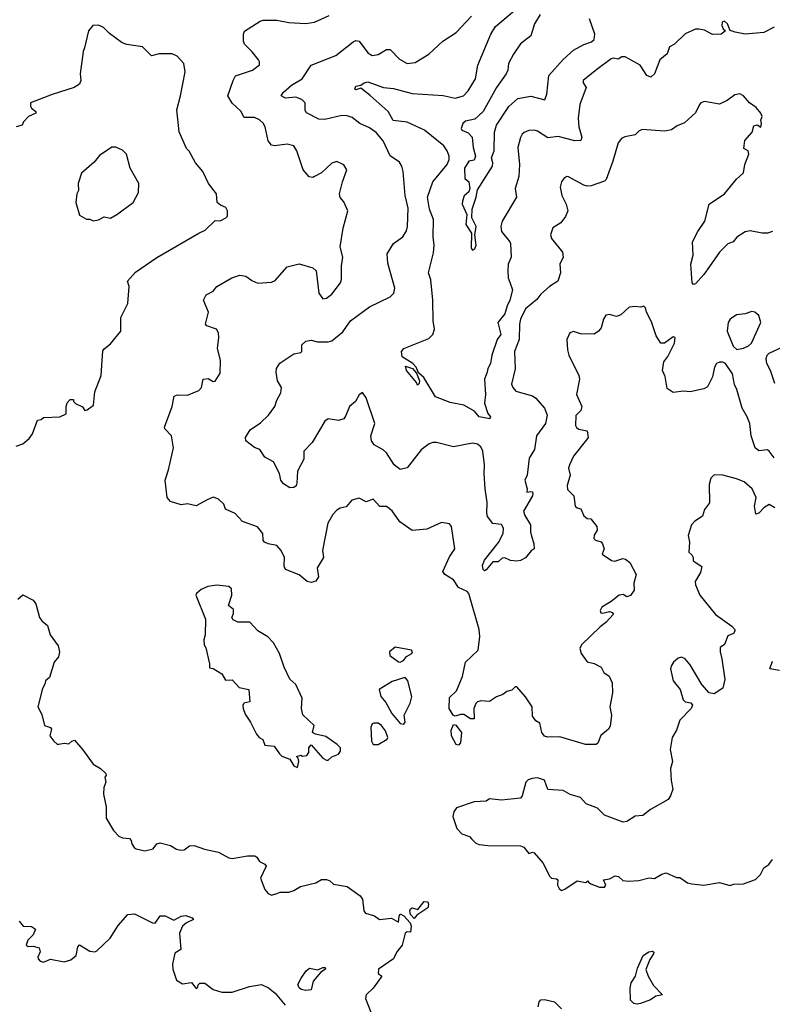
# Model space of a CAD drawing. Extents: x 2056909 to 2160450, y 827444 to 1016825.
# Tile 307 of 501: x 2119806 to 2124194, y 930750 to 936490. Entities that reach past the tile are written whole.
import ezdxf

# ---------------------------------------------------------------- set-up
doc = ezdxf.new("R2010")
doc.units = 0

msp = doc.modelspace()

# ---------------------------------------------------------------- linework, layer by layer
at = {"layer": '0CON10XD'}
for points in [[(2124205, 936445.6), (2124144.4, 936414.4), (2124035.6, 936405.6), (2123977.1, 936417.1), (2123947, 936427), (2123932, 936465), (2123915, 936481.2), (2123901.2, 936475), (2123898.8, 936455), (2123906.4, 936436.4), (2123920, 936425), (2123895, 936406.2), (2123845, 936404.2), (2123798.7, 936428.7), (2123765, 936434.2), (2123745, 936434), (2123685, 936408), (2123623.3, 936346.7), (2123595, 936331.4), (2123580.1, 936289.9), (2123537.5, 936255), (2123506.3, 936173.7), (2123485, 936154.2), (2123461.4, 936165), (2123423.3, 936225), (2123335, 936273.8), (2123316.7, 936273.3), (2123295, 936260), (2123266, 936266), (2123255, 936262), (2123170.4, 936199.6), (2123091.2, 936135), (2123091.2, 936121.2), (2123108, 936095), (2123071.5, 935995), (2123061.8, 935915), (2123065.8, 935865.8), (2123082.5, 935805), (2123076.7, 935785), (2123042.8, 935782.8), (2122945, 935809.2), (2122885, 935801.1), (2122825, 935840), (2122805, 935846.5), (2122775, 935844.3), (2122747.3, 935832.7), (2122735, 935823.3), (2122725, 935803.3), (2122710.9, 935745), (2122720.4, 935645), (2122715.5, 935575), (2122695.5, 935505), (2122701.5, 935455), (2122619.4, 935315), (2122611.1, 935285), (2122614.4, 935255), (2122664.3, 935195), (2122666.7, 935185), (2122671.1, 935105), (2122654.4, 935065.6), (2122652.7, 935025), (2122654.6, 934984.6), (2122665, 934954.2), (2122678.9, 934915), (2122663.8, 934855), (2122647.5, 934822.5), (2122634.5, 934775.5), (2122592.6, 934725), (2122610.6, 934655), (2122589.3, 934625), (2122557.8, 934535), (2122551.4, 934485), (2122535, 934457.5), (2122532.1, 934435), (2122515.2, 934395), (2122520.9, 934305), (2122515.7, 934255), (2122535.6, 934195), (2122551.5, 934175), (2122547.8, 934162.2), (2122484, 934175), (2122456.9, 934206.9), (2122395, 934242.5), (2122315, 934257.8), (2122230.8, 934290.8), (2122162.5, 934405), (2122131.7, 934431.7), (2122117.5, 934465), (2122097.5, 934485), (2122036.7, 934525), (2122031.2, 934555), (2122045, 934573.8), (2122191.7, 934631.7), (2122214.8, 934655.2), (2122223.8, 934685), (2122216.1, 934735), (2122214, 934855), (2122203.8, 934973.8), (2122189.5, 935015), (2122219.1, 935130.8), (2122222.8, 935175), (2122216.1, 935225), (2122218.7, 935325), (2122194.2, 935385), (2122184.1, 935455.9), (2122214.5, 935545), (2122298.2, 935645), (2122310.5, 935675), (2122309.5, 935695), (2122299.1, 935725), (2122279.5, 935755), (2122166.4, 935846.4), (2122065, 935892.1), (2121982.4, 935902.4), (2121954.6, 935955), (2121848.4, 936048.4), (2121795, 936090.6), (2121765, 936081.5), (2121759.4, 936085), (2121765, 936103.1), (2121795, 936108.2), (2121815, 936122.3), (2121835, 936126.6), (2121926.7, 936095), (2121985, 936088.5), (2122095, 936058.7), (2122275, 936047.9), (2122345, 936033.3), (2122393.8, 936045), (2122420.6, 936075), (2122462.5, 936145), (2122477.3, 936225), (2122551.8, 936405), (2122579.5, 936450.5), (2122752.7, 936595)], [(2124204.2, 933935), (2124175, 933974.4), (2124165, 933982), (2124115, 933977.5), (2124094.3, 933995), (2124070.6, 934065), (2124062.7, 934135), (2124047.3, 934175), (2124017.7, 934225), (2123987.5, 934335), (2123973.6, 934363.6), (2123961.4, 934425), (2123920, 934485), (2123905, 934493.3), (2123885, 934493.3), (2123867.5, 934485), (2123857.5, 934465), (2123845, 934407.5), (2123815, 934348.8), (2123795, 934337.5), (2123715, 934321.4), (2123675.9, 934324.1), (2123615, 934317.5), (2123580.3, 934340.3), (2123569.2, 934409.2), (2123554.2, 934445), (2123560.6, 934495), (2123585, 934525.8), (2123624, 934605), (2123627.3, 934637.3), (2123615, 934641.2), (2123565.6, 934604.4), (2123544.1, 934604.1), (2123517, 934647), (2123489.4, 934729.4), (2123460, 934785), (2123455, 934810), (2123445, 934820), (2123426.2, 934813.8), (2123395, 934818.8), (2123360, 934815), (2123310.7, 934769.3), (2123285, 934760), (2123245, 934771.2), (2123223, 934767), (2123210, 934745), (2123195, 934693.3), (2123181.2, 934675), (2123155, 934656), (2123075, 934658.1), (2123035, 934672), (2123013.8, 934665), (2122996, 934625), (2123000, 934565), (2123008, 934535), (2123066.2, 934415), (2123068.8, 934395), (2123052.5, 934305), (2123084, 934235), (2123078.3, 934211.7), (2123047.7, 934182.3), (2123047.1, 934125), (2123052.1, 934112.1), (2123065, 934102), (2123115, 934093.3), (2123119.4, 934055), (2123109.6, 934040.4), (2123035, 933945.5), (2123010.9, 933895), (2123006.4, 933875), (2123014.5, 933835), (2122998.6, 933775), (2123000.3, 933750.3), (2123036.2, 933715), (2123045, 933653.8), (2123055, 933643.8), (2123078.3, 933638.3), (2123095, 933597.5), (2123115, 933582.5), (2123135, 933580), (2123170, 933535), (2123172.5, 933515), (2123154.5, 933485.5), (2123152.5, 933465), (2123162.5, 933455), (2123195, 933446.7), (2123203.8, 933435), (2123212.5, 933405), (2123202.5, 933375), (2123257, 933337), (2123275, 933333.3), (2123321.7, 933348.3), (2123337.5, 933345), (2123363.3, 933325), (2123400, 933255), (2123386.1, 933205), (2123387.3, 933165), (2123366.3, 933133.7), (2123346.4, 933126.4), (2123325, 933139.4), (2123300, 933135), (2123255, 933098.6), (2123198.8, 933065), (2123190, 933045), (2123193, 933033), (2123205, 933030), (2123245, 933040), (2123260, 933035), (2123267.5, 933025), (2123222.5, 932975), (2123189.1, 932950.9), (2123080.8, 932845), (2123071.2, 932825), (2123079.2, 932795), (2123115, 932746), (2123155, 932736), (2123196.7, 932715), (2123211.2, 932685), (2123242.3, 932662.3), (2123260, 932625), (2123262, 932565), (2123246, 932485), (2123256.5, 932435), (2123247.9, 932372.1), (2123238.8, 932355), (2123193.3, 932316.7), (2123176.8, 932273.2), (2123167.5, 932265), (2123105, 932265.6), (2122955, 932310), (2122885, 932308), (2122865, 932314), (2122850, 932335), (2122838.8, 932388.8), (2122815, 932402.5), (2122795, 932430), (2122793.3, 932485), (2122755, 932543.3), (2122705, 932600), (2122695, 932600), (2122675, 932580.8), (2122645.7, 932574.3), (2122623.1, 932556.9), (2122585, 932542.5), (2122545.5, 932514.5), (2122495, 932518.8), (2122475, 932513.1), (2122465, 932504.3), (2122453.5, 932475), (2122455, 932413.8), (2122435, 932414.2), (2122395, 932439.2), (2122375, 932440), (2122345, 932430), (2122332.5, 932435), (2122310, 932475), (2122311.1, 932538.9), (2122352.5, 932577.5), (2122388, 932662), (2122405.5, 932745), (2122478.2, 932815), (2122488.2, 932895), (2122484.1, 932935), (2122423.8, 933145), (2122415, 933156.7), (2122365, 933180), (2122334.4, 933225), (2122283.8, 933255), (2122273.2, 933273.2), (2122311.6, 933358.4), (2122342.5, 933405), (2122324.3, 933535), (2122311.7, 933551.7), (2122265, 933558), (2122179.3, 933520.7), (2122095, 933512.5), (2122022.8, 933562.8), (2121976.8, 933626.8), (2121945, 933652), (2121905, 933651.9), (2121865.8, 933695.8), (2121825, 933680), (2121785, 933700), (2121741.7, 933688.3), (2121709.4, 933650.6), (2121675, 933641.9), (2121655, 933630), (2121631.1, 933605), (2121602.2, 933555), (2121571.4, 933395), (2121576.7, 933355), (2121540.8, 933295), (2121547.3, 933242.7), (2121532.3, 933217.7), (2121505, 933210), (2121481.2, 933215), (2121435, 933254.4), (2121355.6, 933285.6), (2121348.1, 933305), (2121350.4, 933355), (2121330.7, 933395), (2121304.7, 933424.7), (2121253.8, 933433.8), (2121233.3, 933443.3), (2121225.7, 933455.7), (2121224.2, 933495), (2121193.4, 933533.4), (2121104.6, 933564.6), (2121061.7, 933611.7), (2121006.7, 933636.7), (2120996.7, 933665), (2120965, 933695.7), (2120935, 933706.2), (2120895, 933690), (2120835, 933656.7), (2120785, 933668), (2120748.3, 933661.7), (2120685, 933681.2), (2120666.7, 933705), (2120654.1, 933805.9), (2120674.4, 933865), (2120702, 933995), (2120691.2, 934065), (2120652.5, 934105), (2120650, 934115), (2120695.7, 934234.3), (2120707.5, 934295), (2120726.1, 934303.9), (2120785, 934300.8), (2120851.2, 934328.8), (2120866, 934345), (2120876.2, 934393.8), (2120905, 934397.5), (2120935, 934381.2), (2120945, 934383.3), (2120975, 934430), (2120976.4, 934503.6), (2120959.4, 934575), (2120966.9, 934635), (2120964.3, 934665), (2120953.8, 934685), (2120896.7, 934705), (2120888.6, 934715), (2120907.5, 934785), (2120877.5, 934855), (2120892.5, 934885), (2120935, 934906.7), (2120956, 934934), (2121043.3, 934985), (2121090.3, 934999.7), (2121125, 934994.2), (2121158.8, 934968.8), (2121193.5, 934953.5), (2121275, 934959.5), (2121295, 934969.4), (2121365, 935049.2), (2121435, 935065.7), (2121515, 935043.8), (2121534, 935025), (2121550.8, 934895), (2121572.5, 934862.5), (2121595, 934866), (2121625, 934890.8), (2121675.5, 934955), (2121682.5, 934975), (2121682.9, 935055), (2121690.6, 935105), (2121674.4, 935165), (2121692, 935275), (2121718.8, 935375), (2121695, 935427.5), (2121675, 935452.5), (2121671.4, 935475), (2121688.1, 935545), (2121714, 935615), (2121695, 935644), (2121655, 935663.3), (2121625, 935653.8), (2121594.2, 935625), (2121565, 935597.5), (2121525, 935575.8), (2121515, 935570.8), (2121494.6, 935574.6), (2121458.9, 935615), (2121421.1, 935725), (2121405, 935754), (2121365, 935763.6), (2121294.3, 935754.3), (2121275, 935758), (2121255, 935783.3), (2121237.2, 935865), (2121225, 935887.5), (2121205, 935906.5), (2121175, 935919.1), (2121115, 935920), (2121095, 935955.8), (2121045, 936004), (2121020, 936045), (2121050, 936135), (2121065, 936162), (2121163.3, 936195), (2121204.2, 936225.8), (2121204.2, 936245), (2121197.5, 936255), (2121161.7, 936301.7), (2121116.4, 936346.4), (2121110, 936365), (2121110, 936405), (2121117, 936423), (2121208.1, 936481.9), (2121225, 936487.1), (2121305, 936487.8), (2121375, 936473.5), (2121475, 936467.1), (2121524.1, 936475.9), (2121611.2, 936515)], [(2122840.9, 936519.1), (2122806.8, 936465), (2122786.4, 936395), (2122725, 936348.1), (2122685, 936289.2), (2122655.5, 936235), (2122651.8, 936195), (2122642.5, 936175), (2122585.6, 936094.4), (2122507.3, 935955), (2122459.6, 935910.4), (2122405, 935897.8), (2122388.6, 935885), (2122378.8, 935855), (2122383.8, 935845), (2122420.7, 935830.7), (2122444.3, 935805), (2122448.8, 935745), (2122462.5, 935695), (2122455, 935671.2), (2122425, 935664.2), (2122398.9, 935625), (2122400.8, 935565), (2122425, 935544), (2122429.7, 935505), (2122425, 935487.1), (2122396.8, 935463.2), (2122387.8, 935432.2), (2122385.8, 935415), (2122412.9, 935355), (2122406.5, 935295), (2122439.6, 935245), (2122438.8, 935158.8), (2122445, 935146), (2122459.5, 935155), (2122466.6, 935175), (2122459.1, 935235), (2122466.6, 935285), (2122442.3, 935335), (2122444, 935385), (2122467.5, 935455), (2122475, 935497.5), (2122561.8, 935635), (2122564.5, 935655), (2122557.5, 935685), (2122572.7, 935725), (2122573.1, 935835), (2122585.6, 935875), (2122657.1, 935982.9), (2122709.7, 936030.3), (2122785, 936044), (2122867.5, 936022.5), (2122880, 936055), (2122890.4, 936165), (2122975, 936257.2), (2123035, 936311.9), (2123095, 936344.8), (2123139.5, 936360.5), (2123154.7, 936375), (2123158.1, 936405), (2123127.6, 936495)], [(2119785, 934003.8), (2119825, 934018), (2119862.1, 934047.9), (2119880.8, 934075), (2119910, 934155), (2119931.7, 934158.3), (2119945, 934170), (2120040, 934175), (2120077.7, 934192.3), (2120076.2, 934235), (2120083, 934257), (2120100, 934275), (2120120, 934275), (2120120, 934265), (2120131.7, 934251.7), (2120173, 934233), (2120185, 934212.5), (2120200, 934215), (2120236.4, 934243.6), (2120245, 934320), (2120281.2, 934415), (2120290.8, 934559.2), (2120298.3, 934571.7), (2120335, 934600), (2120395.8, 934675), (2120395.9, 934754.1), (2120437.5, 934835), (2120443.9, 934933.9), (2120434.2, 934965), (2120481.5, 935018.5), (2120606.1, 935103.9), (2120850, 935245), (2120887, 935263), (2120945, 935320), (2120975, 935316.7), (2121007.5, 935335), (2121017.5, 935345), (2121017.5, 935375), (2121007.5, 935395), (2120977.7, 935407.7), (2120957.5, 935425), (2120953.8, 935475), (2120906.2, 935535), (2120874, 935605), (2120831.2, 935655), (2120795, 935722.5), (2120779.3, 935739.3), (2120736.1, 935836.1), (2120721.4, 935965), (2120744.2, 936045), (2120771.4, 936185), (2120763.8, 936235), (2120725, 936276.7), (2120695, 936290), (2120618.3, 936291.7), (2120575, 936280), (2120521.7, 936331.7), (2120430, 936345), (2120404.1, 936354.1), (2120329.5, 936409.5), (2120294.1, 936444.1), (2120265, 936458.8), (2120232.5, 936455), (2120206.7, 936425), (2120183.4, 936326.6), (2120175.5, 936304.5), (2120159.4, 936175), (2120161.8, 936135), (2120155, 936113.6), (2120124, 936095), (2119995, 936054.5), (2119870, 936005), (2119868.8, 935985), (2119875, 935973.3), (2119900, 935955), (2119900, 935945), (2119856.7, 935925), (2119827.5, 935895), (2119820, 935875), (2119785, 935866.2)], [(2121210.1, 934139.9), (2121255.8, 934185), (2121293.1, 934235), (2121305, 934271.2), (2121329.4, 934315), (2121331.9, 934345), (2121308.5, 934385), (2121301.5, 934435), (2121303.2, 934456.8), (2121322, 934488), (2121405, 934542.5), (2121445, 934550), (2121450, 934555), (2121450, 934595), (2121475, 934615.7), (2121505, 934621.4), (2121541.8, 934611.8), (2121605, 934611.3), (2121625, 934617.7), (2121689.6, 934670.4), (2121734, 934735), (2121845, 934816.9), (2121965.2, 934874.8), (2121986.4, 934895), (2121993.3, 934925), (2121951.5, 935071.5), (2121948.9, 935125), (2121985.5, 935184.5), (2122040, 935225), (2122060.7, 935259.3), (2122067.8, 935285), (2122070.7, 935390.7), (2122053.5, 935465), (2122042.5, 935605), (2122033.5, 935635), (2122020, 935660), (2121966.2, 935696.2), (2121925, 935782.9), (2121885, 935832.2), (2121845, 935859.5), (2121789.2, 935885), (2121745, 935919.4), (2121715, 935930), (2121685, 935931.8), (2121585, 935908.2), (2121550.3, 935910.3), (2121477.6, 935947.6), (2121471.1, 935961.1), (2121470, 936005), (2121451.4, 936025), (2121415, 936037.9), (2121355, 936033.3), (2121330.6, 936045), (2121341.5, 936065), (2121391.3, 936108.7), (2121452.5, 936145), (2121505.9, 936224.1), (2121649.6, 936280.4), (2121750.7, 936360.7), (2121765, 936367.8), (2121786, 936365), (2121835, 936297.5), (2121861.7, 936281.7), (2121895, 936286.7), (2121945, 936316.4), (2121965, 936315.6), (2122020.1, 936260.1), (2122065, 936234.5), (2122110.7, 936239.3), (2122191.3, 936288.7), (2122273.8, 936365), (2122350, 936415), (2122439.7, 936510.3)], [(2124195, 935254.3), (2124165, 935245.8), (2124135, 935245.8), (2124065, 935259.4), (2124035, 935253.6), (2123987.6, 935222.4), (2123965, 935195.8), (2123935, 935182.5), (2123885, 935135.4), (2123828, 935052), (2123795.3, 935005), (2123745, 934949.2), (2123735, 934946.2), (2123726.2, 934955), (2123718.6, 935065), (2123732.7, 935117.3), (2123728.1, 935195), (2123758.9, 935255), (2123800.5, 935315), (2123825.6, 935414.4), (2123915, 935475.5), (2123985, 935560), (2124025, 935596.7), (2124034.2, 935645), (2124055.8, 935705.8), (2124052.5, 935725), (2124028.3, 935738.3), (2124034, 935785), (2124075.5, 935834.5), (2124085, 935872), (2124105, 935876), (2124126.1, 935863.9), (2124131.2, 935885), (2124126.7, 935905), (2124133.8, 935925), (2124127.5, 935945), (2124098.7, 935978.7), (2124060, 936005), (2124025, 936046.7), (2124005, 936058), (2123975, 936052), (2123931.2, 936018.8), (2123885, 935998), (2123797.3, 936012.7), (2123776.7, 936005), (2123769.2, 935995), (2123745, 935946.2), (2123682.4, 935887.6), (2123638.7, 935871.3), (2123605, 935847.5), (2123565, 935840), (2123435, 935850), (2123415, 935840), (2123395, 935818), (2123333.6, 935806.4), (2123315, 935796.7), (2123295, 935772.5), (2123264.4, 935665.6), (2123225, 935558.8), (2123215, 935548.6), (2123137.7, 935522.3), (2123115, 935520), (2123094.8, 935524.7), (2123005, 935573.8), (2122995, 935576.2), (2122978.8, 935565), (2122964, 935545), (2122956.1, 935513.9), (2122965.7, 935465), (2122992.5, 935415), (2123001.2, 935375), (2122988.3, 935341.7), (2122960, 935305), (2122913.9, 935276.1), (2122900, 935235), (2122905.7, 935215), (2122970, 935135), (2122973.6, 935106.4), (2122954, 935065), (2122958.8, 935015), (2122943.3, 934965), (2122895, 934934.4), (2122845, 934890.8), (2122821.2, 934858.8), (2122755.3, 934804.7), (2122725.4, 934745), (2122719.2, 934715), (2122718.6, 934625), (2122691.5, 934555), (2122694.3, 934454.3), (2122672.9, 934365), (2122680.8, 934345), (2122698.8, 934325), (2122795, 934296.9), (2122815, 934283.1), (2122864.6, 934225), (2122880.4, 934185), (2122871.8, 934135), (2122818.1, 934065), (2122807.5, 933985), (2122775.3, 933934.7), (2122764.6, 933835), (2122751.8, 933805), (2122763.8, 933755), (2122762.5, 933735), (2122785, 933740), (2122795, 933737.5), (2122797.5, 933727.5), (2122795, 933713.8), (2122743.5, 933625), (2122750, 933600), (2122784, 933545), (2122783.3, 933505), (2122789.7, 933479.7), (2122803.8, 933436.2), (2122806, 933405), (2122787, 933393), (2122755, 933352.5), (2122725, 933336.7), (2122705, 933333.3), (2122667, 933337), (2122635, 933352.5), (2122618.3, 933351.7), (2122595, 933330), (2122565, 933330), (2122525, 933282.5), (2122515, 933277.5), (2122507.5, 933285), (2122505, 933310), (2122515, 933338.8), (2122597.6, 933442.4), (2122623.8, 933495), (2122626.2, 933526.2), (2122615, 933547.5), (2122565, 933552.5), (2122533.8, 933593.8), (2122528.8, 933615), (2122532.2, 933675), (2122518.9, 933755), (2122512.9, 933845), (2122515.8, 933895), (2122505.8, 933975), (2122495, 934000.5), (2122475, 934016.2), (2122445, 934020.9), (2122335, 934000), (2122235.5, 934025.5), (2122214.4, 934024.4), (2122193, 934017), (2122147.4, 933982.6), (2122065, 933877.8), (2122025, 933868.2), (2121990, 933895), (2121944.4, 933964.4), (2121925, 933982.3), (2121872.1, 934012.1), (2121856.2, 934035), (2121853.8, 934065), (2121876.7, 934135), (2121826.2, 934285), (2121805, 934316.7), (2121785, 934302.5), (2121763.8, 934265), (2121728, 934235), (2121707.9, 934182.1), (2121695, 934164), (2121665, 934153.3), (2121605, 934163.1), (2121585, 934149.2), (2121511.5, 934025), (2121462.7, 933975), (2121461.7, 933928.3), (2121425, 933857.5), (2121422.5, 933787.5), (2121417.3, 933772.7), (2121405, 933762.9), (2121381.2, 933761.2), (2121345, 933784), (2121329.2, 933805), (2121321.4, 933845), (2121285, 933912), (2121235, 933940), (2121205.8, 933985), (2121175, 933996.9), (2121125.3, 934035.3), (2121122.7, 934055), (2121150.6, 934099.4), (2121210.1, 934139.9)], [(2120235, 935317.5), (2120265, 935323.3), (2120299.3, 935340.7), (2120335, 935333.8), (2120373.3, 935355), (2120468.6, 935425), (2120498.2, 935481.8), (2120501.1, 935535), (2120450, 935625), (2120429.2, 935705), (2120405, 935728.8), (2120366.1, 935746.1), (2120344.1, 935745.9), (2120271.7, 935698.3), (2120240.9, 935659.1), (2120166.7, 935595), (2120146.7, 935535), (2120148.8, 935495), (2120140, 935475), (2120132.5, 935425), (2120155, 935350), (2120195, 935327.5), (2120215, 935327.5), (2120235, 935317.5)], [(2123987, 934567), (2124025, 934574.2), (2124055, 934588.6), (2124071.4, 934605), (2124125.8, 934725), (2124115.9, 934765.9), (2124092.5, 934785), (2124075, 934788.1), (2124035, 934774.4), (2123985, 934770), (2123947.5, 934745), (2123935.8, 934725), (2123930.8, 934675), (2123965.8, 934585.8), (2123987, 934567)], [(2124208.2, 934368.2), (2124182.2, 934445), (2124162.1, 934485), (2124157.4, 934515), (2124163.1, 934535), (2124175, 934546.8), (2124258.1, 934585)], [(2122125, 934360), (2122120, 934375), (2122062, 934445), (2122055, 934470), (2122097, 934457), (2122120, 934430), (2122137.5, 934385), (2122135, 934370), (2122125, 934360)], [(2124208.8, 933645), (2124175, 933663.3), (2124145, 933644.2), (2124115, 933613.8), (2124097.5, 933607.5), (2124089.5, 933655), (2124099.3, 933705), (2124075.4, 933755.4), (2124028.8, 933795), (2123985, 933813.1), (2123905, 933834), (2123855, 933837.5), (2123835, 933817.5), (2123825, 933780), (2123827.3, 933672.7), (2123798, 933635), (2123786.7, 933595), (2123742.7, 933567.3), (2123722.5, 933545), (2123703, 933483), (2123710, 933445), (2123707.5, 933385), (2123725, 933370), (2123732.5, 933355), (2123732.5, 933335), (2123783, 933303), (2123775, 933267.5), (2123744, 933215), (2123746, 933195), (2123770.5, 933135), (2123862.5, 933022.5), (2123957.5, 932955), (2123974.4, 932935), (2123975.4, 932924.6), (2123967.6, 932912.4), (2123935, 932898.8), (2123915, 932847.5), (2123890, 932830), (2123889.2, 932805), (2123900, 932765), (2123916.1, 932643.9), (2123905, 932592.5), (2123855, 932560), (2123825, 932566.7), (2123782.5, 932615), (2123715, 932728.8), (2123685, 932763.8), (2123665, 932773.3), (2123645, 932768.8), (2123616.7, 932745), (2123606, 932725), (2123600, 932705), (2123616.2, 932635), (2123656.1, 932586.1), (2123673.3, 932525), (2123685, 932513.8), (2123717.7, 932507.7), (2123728.8, 932495), (2123720, 932475), (2123655, 932406.2), (2123635, 932347.5), (2123610, 932305), (2123598, 932235), (2123611.2, 932165), (2123600, 932125), (2123603.3, 932055), (2123613.8, 932005), (2123600, 931965), (2123585.9, 931944.1), (2123484.2, 931885.8), (2123439.1, 931850.9), (2123395, 931846.2), (2123345, 931816.2), (2123325, 931812), (2123215, 931852), (2123174.1, 931894.1), (2123108, 931918), (2123075, 931956.7), (2123015, 931973.3), (2122975, 931997.5), (2122885, 932003.3), (2122865, 932056.2), (2122825, 932070), (2122793, 932067), (2122770.8, 932059.2), (2122756.7, 932045), (2122736.2, 931965), (2122725, 931951.2), (2122615, 931940), (2122545, 931948.8), (2122525, 931933.8), (2122455, 931930.8), (2122353.3, 931895), (2122337, 931873), (2122331.9, 931845), (2122354, 931775), (2122384.2, 931744.2), (2122428, 931728), (2122440, 931715), (2122465, 931688.8), (2122485, 931682.5), (2122535.8, 931675.8), (2122725, 931673.8), (2122746, 931666), (2122775, 931630), (2122795, 931636.7), (2122805, 931632.5), (2122856.7, 931575), (2122897.5, 931495), (2122906.4, 931486.4), (2122935, 931482.5), (2122942.5, 931475), (2122941.2, 931445), (2122951.2, 931425), (2122965, 931414.2), (2122985, 931421.2), (2123055, 931470), (2123105, 931460), (2123120, 931470), (2123121.7, 931461.7), (2123135, 931452.5), (2123186.1, 931433.9), (2123215, 931433.3), (2123222.5, 931445), (2123210, 931475), (2123245, 931482.5), (2123278.3, 931498.3), (2123297.5, 931495), (2123322.3, 931472.3), (2123355, 931468), (2123415, 931472.5), (2123475, 931488), (2123506.4, 931483.6), (2123550.5, 931509.5), (2123575, 931516.7), (2123635, 931490), (2123655, 931490), (2123699.3, 931459.3), (2123725, 931452), (2123795, 931444), (2123885, 931460), (2123945, 931443.8), (2123969.3, 931450.7), (2124025, 931452.5), (2124095, 931478), (2124125, 931507.5), (2124143.8, 931545), (2124174, 931565), (2124194.2, 931595)], [(2121425, 932130), (2121432.5, 932165), (2121430, 932185), (2121420, 932195), (2121445, 932202.5), (2121455, 932197.5), (2121479.3, 932200.7), (2121491.7, 932218.3), (2121492.5, 932245), (2121505, 932262.5), (2121572.5, 932185), (2121595, 932173.3), (2121605, 932173.3), (2121625, 932192.5), (2121665, 932207.5), (2121676.7, 932225), (2121676.7, 932245), (2121657.5, 932265), (2121590.7, 932310.7), (2121530, 932325), (2121512.5, 932335), (2121522.5, 932375), (2121457.3, 932437.3), (2121448.6, 932475), (2121451.9, 932535), (2121416.2, 932615), (2121381.2, 932645), (2121348.8, 932715), (2121321.2, 932795), (2121285, 932856.7), (2121252.3, 932892.3), (2121195, 932927.5), (2121148, 932978), (2121077, 932977), (2121050.7, 932990.7), (2121042.5, 933005), (2121051.7, 933028.3), (2121051.7, 933051.7), (2121022.5, 933075), (2121043.8, 933135), (2121041.7, 933171.7), (2121025, 933186.2), (2120955, 933194), (2120902.5, 933185), (2120865, 933168), (2120836.7, 933145), (2120833.9, 933136.1), (2120890, 932995), (2120887.5, 932905), (2120880, 932875), (2120882.5, 932845), (2120891.7, 932828.3), (2120912.5, 932735), (2120911.7, 932711.7), (2120935, 932707.5), (2120985, 932677.5), (2121005, 932640), (2121045, 932642.5), (2121085, 932597.5), (2121142.5, 932585), (2121147, 932513), (2121113.6, 932506.4), (2121107, 932493), (2121108.8, 932475), (2121120.9, 932440.9), (2121152.5, 932395), (2121186.7, 932325), (2121202.5, 932305), (2121223, 932293), (2121235, 932260), (2121290, 932255), (2121320.7, 932210.7), (2121335, 932197.5), (2121380, 932180), (2121405, 932140), (2121425, 932130)], [(2119795, 933112), (2119825, 933136.7), (2119885, 933106.7), (2119901.2, 933085), (2119922.2, 933005), (2119935.6, 932985), (2119968.8, 932958.8), (2119984.5, 932905), (2120030.3, 932840.3), (2120038, 932805), (2120033.3, 932775), (2120007.5, 932745), (2119980, 932655), (2119956.7, 932635), (2119953.3, 932616.7), (2119938.3, 932591.7), (2119912.5, 932485), (2119935, 932440), (2119950, 932375), (2119985, 932363.3), (2119991.2, 932355), (2119981.2, 932315), (2120005, 932283.8), (2120025, 932266.7), (2120035, 932266.7), (2120065, 932272.5), (2120091.7, 932268.3), (2120110, 932285), (2120125, 932290), (2120175, 932233.8), (2120235, 932150), (2120277.5, 932125), (2120307.5, 932095), (2120310, 932085), (2120302.5, 932075), (2120307.5, 932045), (2120297.5, 932015), (2120293.8, 931975), (2120310.7, 931900.7), (2120310, 931835), (2120353.4, 931763.4), (2120385, 931730), (2120405, 931720), (2120445.9, 931715.9), (2120456.1, 931706.1), (2120460, 931685), (2120473.3, 931665), (2120486.1, 931656.1), (2120535, 931645.8), (2120583.4, 931656.6), (2120606, 931685), (2120625, 931691.4), (2120685.8, 931675.8), (2120720, 931655), (2120745, 931648.8), (2120765, 931651.2), (2120795.9, 931674.1), (2120823.9, 931676.1), (2120884.3, 931654.3), (2120965, 931638), (2121025, 931604.6), (2121045, 931599.5), (2121135, 931615.8), (2121176.4, 931616.4), (2121188.8, 931608.8), (2121205, 931583.3), (2121235, 931566.7), (2121243.3, 931555), (2121210.8, 931485), (2121235, 931418.8), (2121255, 931395.8), (2121275, 931385.8), (2121305, 931396)], [(2122025, 932744.4), (2122044, 932755), (2122061.9, 932778.1), (2122092.5, 932795), (2122096.7, 932805), (2122090, 932815), (2121995, 932832.5), (2121962.5, 932805), (2121963.3, 932783.3), (2122015, 932745.8), (2122025, 932744.4)], [(2124235, 932696.7), (2124180, 932705), (2124195, 932750)], [(2122045, 932383.8), (2122052.5, 932395), (2122048, 932435), (2122082, 932505), (2122092.5, 932545), (2122068.8, 932635), (2122055, 932653.3), (2122045, 932654), (2121978.3, 932631.7), (2121902.5, 932585), (2121911.2, 932545), (2121940.5, 932510.5), (2121976.2, 932445), (2122025, 932387.5), (2122045, 932383.8)], [(2121895, 932264.4), (2121948, 932295), (2121952.9, 932305), (2121938.6, 932345), (2121915, 932376.2), (2121895, 932390), (2121870.7, 932389.3), (2121860, 932385), (2121853.9, 932366.1), (2121856.2, 932285), (2121867.5, 932265), (2121895, 932264.4)], [(2122365, 932260), (2122350, 932265), (2122322.9, 932315), (2122321.1, 932348.9), (2122335, 932381.2), (2122348.3, 932378.3), (2122382.2, 932335), (2122376.7, 932275), (2122365, 932260)], [(2121305, 931396), (2121325, 931403.8), (2121375, 931403.3), (2121405, 931413.3), (2121442.7, 931437.3), (2121531.7, 931458.3), (2121565, 931478), (2121595, 931478.8), (2121615, 931470), (2121635, 931451.2), (2121715, 931436.7), (2121791.7, 931381.7), (2121803.9, 931363.9), (2121813.3, 931295), (2121821.7, 931281.7), (2121875, 931266.2), (2121904.3, 931244.3), (2121973, 931253), (2122015, 931230), (2122017.5, 931265), (2122025, 931277.5), (2122045.9, 931265.9), (2122083.3, 931225), (2122088.8, 931205), (2122085, 931170), (2122065, 931172.5), (2122052.5, 931165), (2122035.7, 931095), (2122004.6, 931055.4), (2121984.6, 931015.4), (2121898.8, 930955), (2121895, 930930), (2121917.5, 930915), (2121865.9, 930844.1), (2121825.6, 930805), (2121822.2, 930785), (2121852.5, 930705)], [(2122105, 931250), (2122083.6, 931273.6), (2122080, 931295), (2122085, 931307.5), (2122095, 931312.5), (2122127, 931303), (2122165, 931350), (2122185, 931347.5), (2122190, 931335), (2122185, 931313.3), (2122120.7, 931269.3), (2122105, 931250)], [(2119802.5, 931235), (2119825.8, 931205.8), (2119875, 931204.2), (2119897.5, 931187.5), (2119884, 931155), (2119854.2, 931125), (2119843.3, 931095), (2119855, 931087.5), (2119885, 931090), (2119919.4, 931079.4), (2119925.8, 931055.8), (2119911.2, 931025), (2119913.3, 931015), (2119925, 931002.5), (2119945, 930996.7), (2119985, 931013.3), (2120065, 930997.5), (2120105, 931010), (2120136.2, 931035), (2120144.2, 931085.8), (2120155, 931096.2), (2120215, 931060.6), (2120243.9, 931056.1), (2120255, 931061.2), (2120333.3, 931135), (2120379.7, 931210.3), (2120435.9, 931274.1), (2120475, 931278), (2120580, 931225), (2120595, 931223.3), (2120625, 931266.7), (2120655, 931266), (2120705, 931240), (2120746.7, 931263.3), (2120775, 931268.2), (2120812.5, 931255), (2120818.8, 931245), (2120778, 931225), (2120756, 931205), (2120737.5, 931165), (2120745, 931070), (2120710.8, 931049.2), (2120697.5, 930985), (2120698.8, 930955), (2120720.7, 930890.7), (2120755, 930870), (2120808, 930878), (2120835, 930843.3), (2120845, 930850), (2120846.7, 930863.3), (2120856.2, 930873.8), (2120885, 930874.2), (2120935, 930837.1), (2120985, 930820.6), (2121045, 930820.6), (2121145, 930854.3), (2121215, 930865.8), (2121257, 930847), (2121295.5, 930815.5), (2121352.9, 930745)], [(2123405, 930750.6), (2123385.6, 930755.6), (2123367.5, 930775), (2123364, 930845), (2123370, 930875), (2123396.7, 930915), (2123408.3, 930961.7), (2123440, 931035), (2123473.2, 931056.8), (2123495, 931060), (2123502.5, 931055), (2123501.2, 931045), (2123478.7, 931011.3), (2123456.2, 930953.8), (2123470, 930915), (2123500.7, 930860.7), (2123552.5, 930805), (2123515, 930797.5), (2123483.6, 930776.4), (2123425, 930754.2), (2123405, 930750.6)], [(2121475, 930830), (2121446.4, 930836.4), (2121436.1, 930846.1), (2121428, 930865), (2121447.1, 930902.9), (2121476.2, 930945), (2121495, 930961.2), (2121545, 930951.2), (2121572.5, 930965), (2121586.7, 930965), (2121588, 930955), (2121561.7, 930938.3), (2121517.5, 930885), (2121505, 930834.2), (2121475, 930830)], [(2122828, 930735), (2122834, 930765), (2122844.2, 930775.8), (2122865, 930779.2), (2122924.4, 930764.4), (2122964.4, 930724.4)]]:
    msp.add_lwpolyline(points, dxfattribs=at)

doc.saveas('drawing.dxf')
